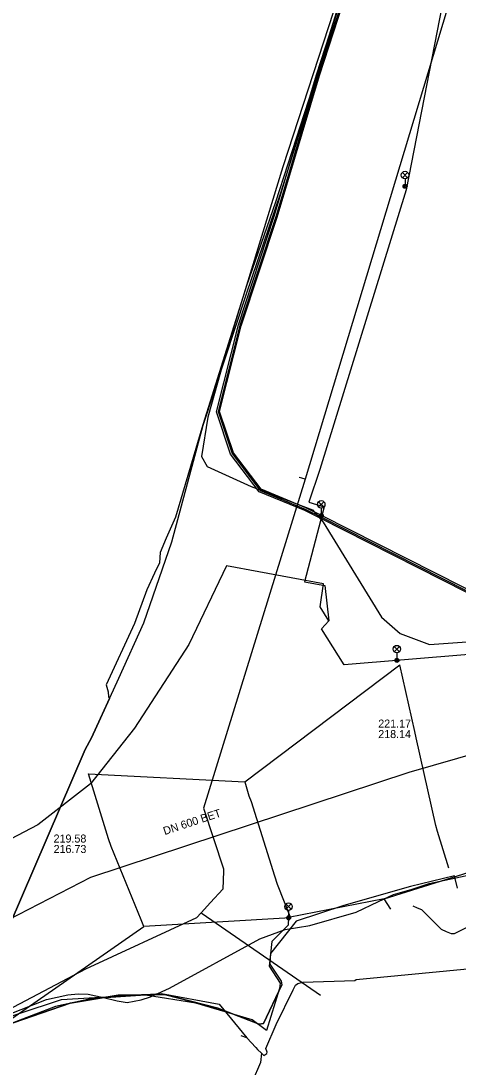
# Model space of a CAD drawing. Extents: x -595540 to -593988, y -1160850 to -1159202.
# Drawn here: x -595348.5 to -595304.8, y -1159748.6 to -1159644.1 of the extents above; entities that cross this region are included whole.
import ezdxf

# ---------------------------------------------------------------- set-up
doc = ezdxf.new("R2010")
doc.units = 0
for name, color, linetype in [('BKOM_kabel koordinační_optický', 7, 'Continuous'), ('BKOM_kabel SSZ', 7, 'Continuous'), ('BVK-VODOVOD_trasa sítě', 7, 'Continuous'), ('CETIN_kabel podzemní', 7, 'Continuous'), ('DESTOVA-NEPROVOZOVANA_popisy', 7, 'Continuous'), ('DESTOVA_trasa neprovozované sítě', 7, 'Continuous'), ('DPMB_kabel', 7, 'Continuous'), ('DPMB_kyneta', 7, 'Continuous'), ('DPMB_trolejové vedení-nosné lano', 7, 'Continuous'), ('DSP-SDEL-VODAFONE_kabel', 7, 'Continuous'), ('EON-NN_kabel', 7, 'Continuous'), ('EON-SDEL_kabel', 7, 'Continuous'), ('QUANTCOM_kabel', 7, 'Continuous'), ('TSB_kabel VO', 7, 'Continuous'), ('TSB_lampy VO', 7, 'Continuous')]:
    doc.layers.add(name, color=color, linetype=linetype)

msp = doc.modelspace()

# ---------------------------------------------------------------- linework, layer by layer
at = {"layer": 'BKOM_kabel koordinační_optický'}
for points in [[(-595304.855, -1159730.75), (-595305.15, -1159729.53), (-595309.56, -1159730.6), (-595316.2, -1159732.49), (-595320.98, -1159734.04), (-595323.55, -1159737.29), (-595323.6, -1159738.34), (-595322.47, -1159740.04), (-595322.41, -1159740.4), (-595324.25, -1159744.29), (-595324.68, -1159744.35), (-595328.79, -1159742.75), (-595334.12, -1159741.38), (-595338.74, -1159741.44), (-595343.56, -1159742.25), (-595351.09, -1159744.84)], [(-595427.555, -1159783.675), (-595427.36, -1159784.05), (-595426.8, -1159784.69), (-595426.35, -1159784.8), (-595425.56, -1159784.57), (-595419.68, -1159781.87), (-595416.45, -1159779.99), (-595403.19, -1159772.87), (-595397.74, -1159770.16), (-595393.05, -1159767.999), (-595382.36, -1159761.94), (-595380.9, -1159760.96), (-595374.375, -1159757.498), (-595368.26, -1159754.25), (-595367.58, -1159753.21), (-595360.29, -1159749.07), (-595351.09, -1159744.84), (-595343.56, -1159742.25), (-595338.74, -1159741.44), (-595334.12, -1159741.38), (-595328.79, -1159742.75), (-595324.68, -1159744.35), (-595324.25, -1159744.29), (-595322.41, -1159740.4)]]:
    msp.add_lwpolyline(points, dxfattribs=at)
at = {"layer": 'BKOM_kabel SSZ'}
msp.add_lwpolyline([(-595304.855, -1159730.75), (-595305.15, -1159729.53), (-595309.56, -1159730.6), (-595316.2, -1159732.49), (-595320.98, -1159734.04), (-595323.55, -1159737.29), (-595323.6, -1159738.34), (-595322.47, -1159740.04), (-595322.41, -1159740.4), (-595324.25, -1159744.29), (-595324.68, -1159744.35), (-595328.79, -1159742.75), (-595334.12, -1159741.38), (-595338.74, -1159741.44), (-595343.56, -1159742.25), (-595351.09, -1159744.84)], dxfattribs=at)
at = {"layer": 'BVK-VODOVOD_trasa sítě'}
for p, q in [((-595320.416, -1159689.767), (-595320.661, -1159689.691)), ((-595320.077, -1159689.871), (-595320.416, -1159689.767))]:
    msp.add_line(p, q, dxfattribs=at)
for points in [[(-595305.9, -1159642.87), (-595320.077, -1159689.871), (-595330.22, -1159722.74), (-595328.23, -1159728.82), (-595328.238, -1159729.055), (-595328.238, -1159729.063)], [(-595328.238, -1159729.063), (-595328.298, -1159730.867), (-595329.519, -1159732.2), (-595330.461, -1159733.228), (-595330.92, -1159733.73), (-595342.029, -1159738.852), (-595352.824, -1159744.546), (-595353.691, -1159745.015), (-595378.566, -1159758.478), (-595436.085, -1159789.607), (-595437.122, -1159790.178)], [(-595330.461, -1159733.228), (-595330.364, -1159733.292), (-595318.532, -1159741.434)]]:
    msp.add_lwpolyline(points, dxfattribs=at)
at = {"layer": 'CETIN_kabel podzemní'}
for points in [[(-595324.43, -1159747.24), (-595324.21, -1159747.47), (-595323.89, -1159747.29), (-595323.87, -1159747.14), (-595323.99, -1159746.78), (-595322.97, -1159744.39), (-595321.26, -1159740.91), (-595321.04, -1159740.46), (-595320.8, -1159740.27), (-595320.3, -1159740.16), (-595315.12, -1159739.99), (-595314.98, -1159739.87), (-595301.79, -1159738.62), (-595290.54, -1159740.78), (-595276.82, -1159735.52), (-595267.93, -1159733.13), (-595263.58, -1159732.85), (-595260.98, -1159740.17), (-595254.46, -1159754.48), (-595249.36, -1159766.94), (-595247.73, -1159768.34), (-595240.38, -1159769.32), (-595237.997, -1159769.018)], [(-595445.91, -1159797.51), (-595441.75, -1159795.16), (-595434.13, -1159791.79), (-595428.89, -1159788.87), (-595423.79, -1159785.91), (-595419.01, -1159781.17), (-595360.1, -1159747.41), (-595353.01, -1159744.71), (-595344.41, -1159741.87), (-595334.41, -1159741.29), (-595328.66, -1159742.36), (-595325.89, -1159745.7)], [(-595325.89, -1159745.7), (-595325, -1159746.67), (-595324.82, -1159746.89), (-595324.43, -1159747.24), (-595324.54, -1159748.17), (-595325.38, -1159750.1), (-595326.88, -1159753.52), (-595327.05, -1159753.8)], [(-595325.89, -1159745.7), (-595326.47, -1159745.5)]]:
    msp.add_lwpolyline(points, dxfattribs=at)
at = {"layer": 'DESTOVA-NEPROVOZOVANA_popisy'}
for p, q in [((-595312.771, -1159715.746), (-595312.771, -1159715.746)), ((-595345.204, -1159727.239), (-595345.204, -1159727.239))]:
    msp.add_line(p, q, dxfattribs=at)
at = {"layer": 'DESTOVA_trasa neprovozované sítě'}
for p, q in [((-595270.74, -1159707.87), (-595309.72, -1159719.2)), ((-595309.72, -1159719.2), (-595341.52, -1159729.68)), ((-595341.52, -1159729.68), (-595392.79, -1159756.1))]:
    msp.add_line(p, q, dxfattribs=at)
at = {"layer": 'DPMB_kabel'}
for points in [[(-595246.271, -1159687.426), (-595245.766, -1159688.436), (-595249.51, -1159689.147), (-595266.204, -1159692.816), (-595294.811, -1159700.665), (-595301.497, -1159702.42), (-595318.587, -1159693.754), (-595320.122, -1159693.007), (-595324.665, -1159691.123), (-595327.515, -1159687.361), (-595328.926, -1159683.116), (-595326.744, -1159674.448), (-595323.153, -1159663.585), (-595318.933, -1159649.425), (-595312.383, -1159629.214)], [(-595246.271, -1159687.426), (-595245.766, -1159688.436), (-595249.51, -1159689.147), (-595266.204, -1159692.816), (-595294.811, -1159700.665), (-595301.497, -1159702.42), (-595318.587, -1159693.754), (-595320.122, -1159693.007), (-595324.665, -1159691.123), (-595327.515, -1159687.361), (-595328.926, -1159683.116), (-595326.744, -1159674.448), (-595323.153, -1159663.585), (-595318.933, -1159649.425), (-595312.383, -1159629.214)], [(-595246.271, -1159687.426), (-595245.766, -1159688.436), (-595249.51, -1159689.147), (-595266.204, -1159692.816), (-595294.811, -1159700.665), (-595301.497, -1159702.42), (-595318.587, -1159693.754), (-595320.122, -1159693.007), (-595324.665, -1159691.123), (-595327.515, -1159687.361), (-595328.926, -1159683.116), (-595326.744, -1159674.448), (-595323.153, -1159663.585), (-595318.933, -1159649.425), (-595312.383, -1159629.214)], [(-595292.758, -1159700.257), (-595292.877, -1159699.823), (-595294.889, -1159700.375), (-595301.463, -1159702.1), (-595318.453, -1159693.486), (-595319.998, -1159692.733), (-595324.475, -1159690.877), (-595327.245, -1159687.219), (-595328.614, -1159683.104), (-595326.456, -1159674.532), (-595322.867, -1159663.675), (-595318.647, -1159649.515), (-595312.097, -1159629.306)]]:
    msp.add_lwpolyline(points, dxfattribs=at)
at = {"layer": 'DPMB_kyneta'}
msp.add_lwpolyline([(-595312.24, -1159629.26), (-595318.79, -1159649.47), (-595323.01, -1159663.63), (-595326.6, -1159674.49), (-595328.77, -1159683.11), (-595327.38, -1159687.29), (-595324.57, -1159691), (-595320.06, -1159692.87), (-595318.52, -1159693.62), (-595301.48, -1159702.26), (-595292.837, -1159699.968), (-595292.758, -1159700.257)], dxfattribs=at)
at = {"layer": 'DPMB_trolejové vedení-nosné lano'}
for points in [[(-595326.1, -1159720.134), (-595310.606, -1159708.409)], [(-595305.729, -1159728.761), (-595306.845, -1159725.083), (-595307.026, -1159724.486), (-595308.972, -1159715.732), (-595309.127, -1159715.099), (-595310.606, -1159708.409)], [(-595355.678, -1159748.152), (-595336.203, -1159734.587), (-595336.469, -1159733.905), (-595336.757, -1159733.199), (-595339.441, -1159726.576), (-595339.732, -1159725.822), (-595341.711, -1159719.331)], [(-595341.711, -1159719.331), (-595326.1, -1159720.134), (-595325.703, -1159721.527), (-595325.469, -1159722.091), (-595323.139, -1159729.505), (-595322.875, -1159730.339), (-595321.552, -1159733.71)], [(-595321.552, -1159733.71), (-595336.203, -1159734.587)]]:
    msp.add_lwpolyline(points, dxfattribs=at)
at = {"layer": 'DSP-SDEL-VODAFONE_kabel'}
msp.add_lwpolyline([(-595310.682, -1159622.934), (-595322.308, -1159658.626), (-595327.93, -1159677.038), (-595329.779, -1159683.674), (-595330.43, -1159687.596), (-595329.848, -1159688.598), (-595325.456, -1159690.611), (-595319.355, -1159692.924), (-595318.288, -1159694.177), (-595312.436, -1159703.657), (-595310.582, -1159705.3), (-595307.647, -1159706.406), (-595302.054, -1159705.996), (-595294.279, -1159701.626), (-595293.283, -1159701.188), (-595285.964, -1159699.093), (-595273.809, -1159695.131), (-595264.414, -1159692.486), (-595239.628, -1159686.482), (-595232.976, -1159683.921), (-595229.566, -1159681.59), (-595222.408, -1159679.446)], dxfattribs=at)
at = {"layer": 'EON-NN_kabel'}
for points in [[(-595349.702, -1159743.369), (-595345.896, -1159741.873), (-595343.788, -1159741.399), (-595342.734, -1159741.316), (-595341.753, -1159741.334), (-595340.218, -1159741.684), (-595338.84, -1159742.016), (-595337.869, -1159742.197), (-595336.44, -1159741.93), (-595335.539, -1159741.614), (-595333.629, -1159740.749), (-595324.59, -1159735.824), (-595322.07, -1159734.899), (-595319.622, -1159734.484), (-595314.985, -1159733.167), (-595312.744, -1159732.088), (-595311.251, -1159731.381), (-595309.398, -1159730.866), (-595307.702, -1159730.284), (-595303.456, -1159729.372), (-595303.023, -1159729.332), (-595302.895, -1159729.542), (-595302.534, -1159730.204), (-595302.291, -1159730.958)], [(-595302.726, -1159731.673), (-595302.893, -1159731.711), (-595302.37, -1159733.759), (-595302.736, -1159734.099), (-595305.18, -1159735.316), (-595305.453, -1159735.327), (-595305.963, -1159735.117), (-595306.438, -1159734.876), (-595308.42, -1159732.921), (-595308.852, -1159732.739), (-595309.296, -1159732.557)]]:
    msp.add_lwpolyline(points, dxfattribs=at)
at = {"layer": 'EON-SDEL_kabel'}
msp.add_lwpolyline([(-595355.12, -1159747.201), (-595354.82, -1159746.741), (-595354.69, -1159746.241), (-595342.05, -1159716.881), (-595341.4, -1159715.731), (-595338.69, -1159709.741), (-595336.18, -1159704.231), (-595333.4, -1159696.141), (-595330.27, -1159684.461), (-595325.95, -1159671.431), (-595322.47, -1159661.151), (-595318.52, -1159648.491), (-595314.87, -1159636.541)], dxfattribs=at)
at = {"layer": 'QUANTCOM_kabel'}
for points in [[(-595315.116, -1159637.29), (-595319.356, -1159650.759), (-595323.045, -1159662.165), (-595325.925, -1159670.536), (-595330.307, -1159684.433), (-595333.009, -1159693.651), (-595333.96, -1159695.75), (-595334.543, -1159697.184), (-595334.61, -1159698.22), (-595335.12, -1159699.27)], [(-595335.12, -1159699.27), (-595335.9, -1159700.91), (-595337.12, -1159704.283), (-595339.94, -1159710.41), (-595339.75, -1159711.12)], [(-595339.73, -1159711.61), (-595339.622, -1159711.799), (-595341.4, -1159715.73), (-595342.05, -1159716.88), (-595354.69, -1159746.24)], [(-595339.75, -1159711.12), (-595339.73, -1159711.61)]]:
    msp.add_lwpolyline(points, dxfattribs=at)
at = {"layer": 'TSB_kabel VO'}
for points in [[(-595311.52, -1159732.86), (-595312.17, -1159731.82), (-595298.07, -1159727.37), (-595271.82, -1159719.66), (-595246.91, -1159710.34), (-595240.14, -1159706.532), (-595236.71, -1159705.52), (-595227.52, -1159701.27), (-595210.67, -1159694.88), (-595191.51, -1159687.33), (-595164.21, -1159673.1), (-595142.43, -1159659.75), (-595121.476, -1159645.924), (-595100.039, -1159629.294), (-595079.879, -1159613.26), (-595058.273, -1159598.671), (-595041.08, -1159581.63), (-595015.273, -1159561.243), (-595005.66, -1159554.33), (-594992.3, -1159545.91), (-594968.403, -1159533.299), (-594944.38, -1159523.55)], [(-595281.47, -1159531.83), (-595270.78, -1159536.99), (-595277.23, -1159551.35), (-595282.641, -1159563.868), (-595283.67, -1159567), (-595291.22, -1159589.65), (-595293.665, -1159595.256), (-595297.67, -1159610.08), (-595303.668, -1159628.176), (-595304.85, -1159634.57), (-595309.997, -1159660.943), (-595318.623, -1159688.912), (-595319.694, -1159692.178), (-595318.163, -1159692.638), (-595320.13, -1159700.11), (-595318.1, -1159700.48), (-595317.71, -1159704.04)], [(-595311.52, -1159732.86), (-595312.17, -1159731.82), (-595298.07, -1159727.37), (-595271.82, -1159719.66), (-595246.91, -1159710.34), (-595240.14, -1159706.532), (-595236.71, -1159705.52), (-595234.21, -1159707.9), (-595211.79, -1159705.8), (-595204.78, -1159704.39), (-595175.01, -1159696.69), (-595158.2, -1159691.78), (-595151.19, -1159685.83), (-595133.67, -1159671.11), (-595118.96, -1159656.4), (-595106.7, -1159648.34), (-595088.83, -1159636.43), (-595073.77, -1159626.27), (-595052.05, -1159608.4)], [(-595132.023, -1159630.443), (-595154.183, -1159646.647), (-595175.151, -1159660.385), (-595196.757, -1159671.954), (-595221.894, -1159682.247), (-595234.058, -1159686.585), (-595272.592, -1159696.367), (-595291.944, -1159702.024), (-595303.725, -1159707.383), (-595316.18, -1159708.43), (-595318.43, -1159704.83), (-595317.71, -1159704.04)], [(-595317.71, -1159704.04), (-595318.58, -1159702.62), (-595318.25, -1159700.33), (-595327.93, -1159698.52), (-595331.7, -1159706.39), (-595337.11, -1159714.75), (-595341.53, -1159720.32), (-595346.78, -1159724.42), (-595361.846, -1159732.326), (-595362.096, -1159732.148)], [(-595311.52, -1159732.86), (-595312.17, -1159731.82), (-595321.734, -1159733.699)], [(-595321.734, -1159733.699), (-595321.771, -1159734.465), (-595323.408, -1159736.086), (-595323.66, -1159738.564), (-595322.562, -1159740.262), (-595322.648, -1159740.784), (-595323.925, -1159744.973), (-595325.383, -1159743.903), (-595330.986, -1159742.246), (-595336.031, -1159741.449), (-595341.49, -1159741.822), (-595345.008, -1159742.581), (-595351.641, -1159745.1)]]:
    msp.add_lwpolyline(points, dxfattribs=at)
at = {"layer": 'TSB_lampy VO'}
for p, q in [((-595310.364, -1159659.726), (-595309.834, -1159659.196)), ((-595310.364, -1159659.196), (-595309.834, -1159659.726)), ((-595310.364, -1159659.726), (-595309.834, -1159659.196)), ((-595310.364, -1159659.196), (-595309.834, -1159659.726)), ((-595310.099, -1159659.836), (-595310.099, -1159660.586)), ((-595310.099, -1159659.836), (-595310.099, -1159660.586)), ((-595318.735, -1159692.645), (-595318.205, -1159692.115)), ((-595318.735, -1159692.115), (-595318.205, -1159692.645)), ((-595318.735, -1159692.645), (-595318.205, -1159692.115)), ((-595318.735, -1159692.115), (-595318.205, -1159692.645)), ((-595318.47, -1159692.755), (-595318.47, -1159693.505)), ((-595318.47, -1159692.755), (-595318.47, -1159693.505)), ((-595311.178, -1159707.118), (-595310.648, -1159706.588)), ((-595311.178, -1159706.588), (-595310.648, -1159707.118)), ((-595311.178, -1159707.118), (-595310.648, -1159706.588)), ((-595311.178, -1159706.588), (-595310.648, -1159707.118)), ((-595310.913, -1159707.228), (-595310.913, -1159707.978)), ((-595310.913, -1159707.228), (-595310.913, -1159707.978)), ((-595321.999, -1159732.858), (-595321.469, -1159732.328)), ((-595321.999, -1159732.328), (-595321.469, -1159732.858)), ((-595321.999, -1159732.858), (-595321.469, -1159732.328)), ((-595321.999, -1159732.328), (-595321.469, -1159732.858)), ((-595321.734, -1159732.968), (-595321.734, -1159733.718)), ((-595321.734, -1159732.968), (-595321.734, -1159733.718))]:
    msp.add_line(p, q, dxfattribs=at)
for centre, radius in [((-595310.099, -1159659.461), 0.375), ((-595310.099, -1159659.461), 0.375), ((-595310.099, -1159660.586), 0.2), ((-595310.099, -1159660.586), 0.2), ((-595310.099, -1159660.586), 0.145), ((-595310.099, -1159660.586), 0.145), ((-595310.099, -1159660.586), 0.0876), ((-595310.099, -1159660.586), 0.0876), ((-595318.47, -1159692.38), 0.375), ((-595318.47, -1159692.38), 0.375), ((-595318.47, -1159693.505), 0.2), ((-595318.47, -1159693.505), 0.2), ((-595318.47, -1159693.505), 0.145), ((-595318.47, -1159693.505), 0.145), ((-595318.47, -1159693.505), 0.0876), ((-595318.47, -1159693.505), 0.0876), ((-595310.913, -1159706.853), 0.375), ((-595310.913, -1159706.853), 0.375), ((-595310.913, -1159707.978), 0.2), ((-595310.913, -1159707.978), 0.2), ((-595310.913, -1159707.978), 0.145), ((-595310.913, -1159707.978), 0.145), ((-595310.913, -1159707.978), 0.0876), ((-595310.913, -1159707.978), 0.0876), ((-595321.734, -1159732.593), 0.375), ((-595321.734, -1159732.593), 0.375), ((-595321.734, -1159733.718), 0.2), ((-595321.734, -1159733.718), 0.2), ((-595321.734, -1159733.718), 0.145), ((-595321.734, -1159733.718), 0.145), ((-595321.734, -1159733.718), 0.0876), ((-595321.734, -1159733.718), 0.0876)]:
    msp.add_circle(centre, radius, dxfattribs=at)

# ---------------------------------------------------------------- texts
at = {"layer": 'DESTOVA-NEPROVOZOVANA_popisy'}
for s, p in [('221.17', (-595312.771, -1159714.696)), ('218.14', (-595312.771, -1159715.746)), ('219.58', (-595345.204, -1159726.189)), ('216.73', (-595345.204, -1159727.239))]:
    msp.add_text(s, height=0.8, dxfattribs=at).set_placement(p)
msp.add_text('DN 600 BET', height=0.8, rotation=18.22006, dxfattribs=at).set_placement((-595334.102, -1159725.445))

doc.saveas('drawing.dxf')
